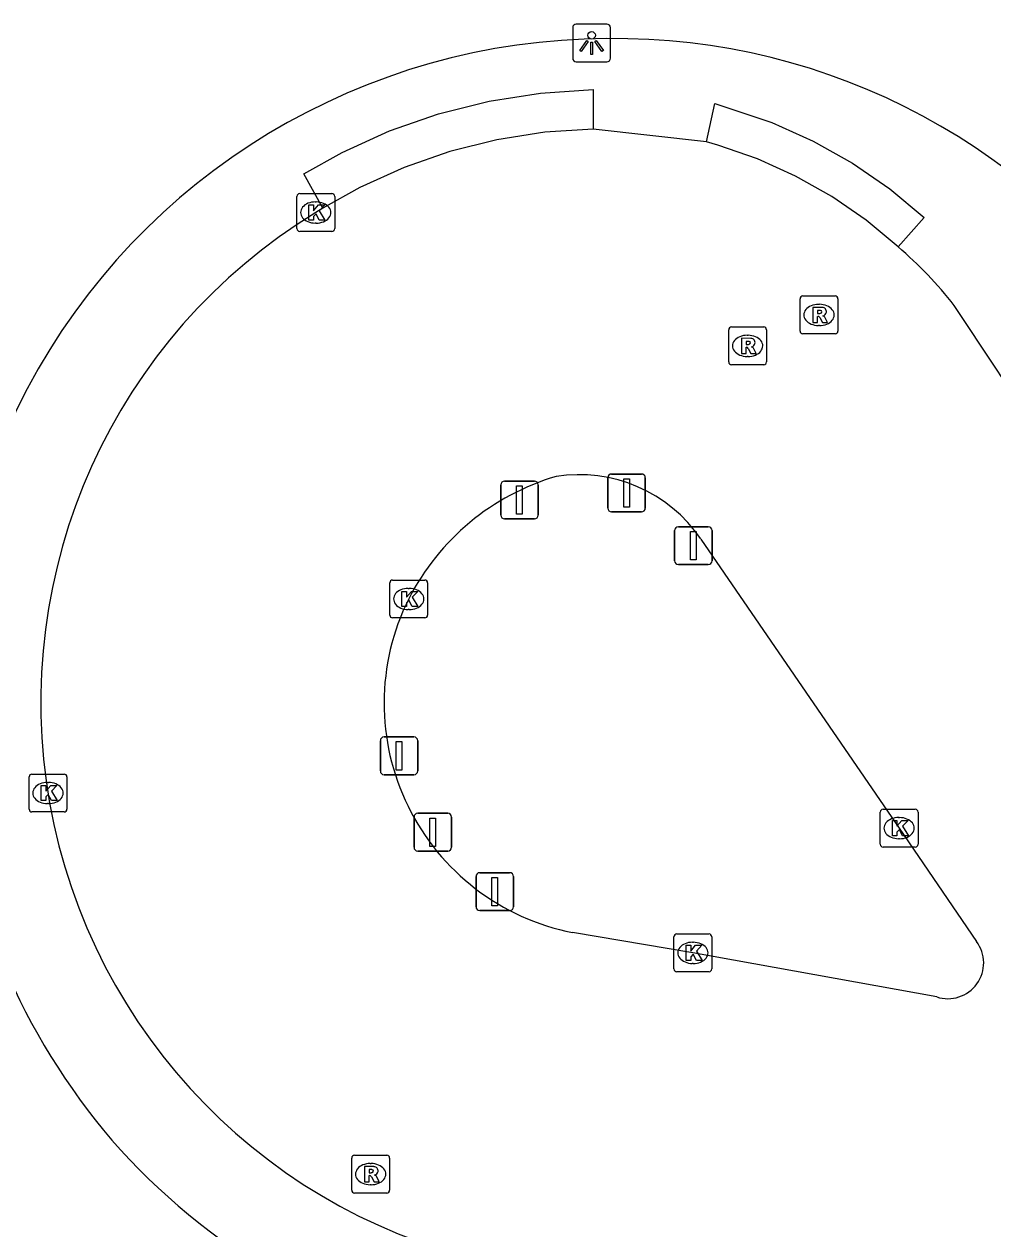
# Model space of a CAD drawing. Extents: x 157466 to 158888, y 383063 to 384677.
# Drawn here: x 157837.34 to 157862.97, y 383408.68 to 383440.53 of the extents above; entities that cross this region are included whole.
import ezdxf

# ---------------------------------------------------------------- set-up
doc = ezdxf.new("R2010")
doc.units = 0
for name, color, linetype in [('IMGEO_Afsluitpaal', 7, 'Continuous'), ('IMGEO_Kolk', 7, 'Continuous'), ('IMGEO_Lichtpunt', 7, 'Continuous'), ('IMGEO_Rijbaan_lokaal_open', 7, 'Continuous'), ('IMGEO_Rioolput', 7, 'Continuous'), ('IMGEO_Voetpad_open', 7, 'Continuous')]:
    doc.layers.add(name, color=color, linetype=linetype)

msp = doc.modelspace()

# ---------------------------------------------------------------- linework, layer by layer
at = {"layer": 'IMGEO_Afsluitpaal'}
for p, q in [((157852.785, 383427.737), (157852.785, 383428.537)), ((157852.785, 383428.537), (157852.785, 383427.737)), ((157852.885, 383428.637), (157853.675, 383428.637)), ((157853.675, 383428.637), (157852.885, 383428.637)), ((157853.775, 383428.537), (157853.775, 383427.737)), ((157853.775, 383427.737), (157853.775, 383428.537)), ((157849.952, 383427.551), (157849.952, 383428.351)), ((157849.952, 383428.351), (157849.952, 383427.551)), ((157850.052, 383428.451), (157850.842, 383428.451)), ((157850.842, 383428.451), (157850.052, 383428.451)), ((157850.942, 383428.351), (157850.942, 383427.551)), ((157850.942, 383427.551), (157850.942, 383428.351)), ((157853.675, 383427.637), (157852.885, 383427.637)), ((157852.885, 383427.637), (157853.675, 383427.637)), ((157850.842, 383427.451), (157850.052, 383427.451)), ((157850.052, 383427.451), (157850.842, 383427.451)), ((157854.651, 383427.244), (157855.441, 383427.244)), ((157855.441, 383427.244), (157854.651, 383427.244)), ((157854.551, 383426.344), (157854.551, 383427.144)), ((157854.551, 383427.144), (157854.551, 383426.344)), ((157855.541, 383427.144), (157855.541, 383426.344)), ((157855.541, 383426.344), (157855.541, 383427.144)), ((157855.441, 383426.244), (157854.651, 383426.244)), ((157854.651, 383426.244), (157855.441, 383426.244)), ((157846.766, 383420.786), (157846.766, 383421.586)), ((157846.766, 383421.586), (157846.766, 383420.786)), ((157846.866, 383421.686), (157847.656, 383421.686)), ((157847.656, 383421.686), (157846.866, 383421.686)), ((157847.756, 383421.586), (157847.756, 383420.786)), ((157847.756, 383420.786), (157847.756, 383421.586)), ((157847.656, 383420.686), (157846.866, 383420.686)), ((157846.866, 383420.686), (157847.656, 383420.686)), ((157847.657, 383418.767), (157847.657, 383419.567)), ((157847.657, 383419.567), (157847.657, 383418.767)), ((157847.757, 383419.667), (157848.547, 383419.667)), ((157848.547, 383419.667), (157847.757, 383419.667)), ((157848.647, 383419.567), (157848.647, 383418.767)), ((157848.647, 383418.767), (157848.647, 383419.567)), ((157848.547, 383418.667), (157847.757, 383418.667)), ((157847.757, 383418.667), (157848.547, 383418.667)), ((157849.297, 383417.196), (157849.297, 383417.996)), ((157849.297, 383417.996), (157849.297, 383417.196)), ((157849.397, 383418.096), (157850.187, 383418.096)), ((157850.187, 383418.096), (157849.397, 383418.096)), ((157850.287, 383417.996), (157850.287, 383417.196)), ((157850.287, 383417.196), (157850.287, 383417.996)), ((157850.187, 383417.096), (157849.397, 383417.096)), ((157849.397, 383417.096), (157850.187, 383417.096))]:
    msp.add_line(p, q, dxfattribs=at)
for points in [[(157853.205, 383428.512), (157853.355, 383428.512), (157853.355, 383427.762), (157853.205, 383427.762), (157853.205, 383428.512)], [(157850.372, 383428.326), (157850.522, 383428.326), (157850.522, 383427.576), (157850.372, 383427.576), (157850.372, 383428.326)], [(157854.971, 383427.119), (157855.121, 383427.119), (157855.121, 383426.369), (157854.971, 383426.369), (157854.971, 383427.119)], [(157847.186, 383421.561), (157847.336, 383421.561), (157847.336, 383420.811), (157847.186, 383420.811), (157847.186, 383421.561)], [(157848.077, 383419.542), (157848.227, 383419.542), (157848.227, 383418.792), (157848.077, 383418.792), (157848.077, 383419.542)], [(157849.717, 383417.971), (157849.867, 383417.971), (157849.867, 383417.221), (157849.717, 383417.221), (157849.717, 383417.971)]]:
    msp.add_lwpolyline(points, dxfattribs=at)
for centre, start, end in [((157852.885, 383428.537), 90, 180), ((157852.885, 383428.537), 90, 180), ((157853.675, 383428.537), 0, 90), ((157853.675, 383428.537), 360, 90), ((157850.052, 383428.351), 90, 180), ((157850.052, 383428.351), 90, 180), ((157850.842, 383428.351), 0, 90), ((157850.842, 383428.351), 360, 90), ((157850.052, 383427.551), 180, 270), ((157850.052, 383427.551), 180, 270), ((157850.842, 383427.551), 270, 0), ((157850.842, 383427.551), 270, 0), ((157852.885, 383427.737), 180, 270), ((157852.885, 383427.737), 180, 270), ((157853.675, 383427.737), 270, 0), ((157853.675, 383427.737), 270, 0), ((157854.651, 383427.144), 90, 180), ((157854.651, 383427.144), 90, 180), ((157855.441, 383427.144), 0, 90), ((157855.441, 383427.144), 360, 90), ((157854.651, 383426.344), 180, 270), ((157854.651, 383426.344), 180, 270), ((157855.441, 383426.344), 270, 0), ((157855.441, 383426.344), 270, 0), ((157846.866, 383421.586), 90, 180), ((157846.866, 383421.586), 90, 180), ((157847.656, 383421.586), 0, 90), ((157847.656, 383421.586), 360, 90), ((157846.866, 383420.786), 180, 270), ((157846.866, 383420.786), 180, 270), ((157847.656, 383420.786), 270, 0), ((157847.656, 383420.786), 270, 0), ((157847.757, 383419.567), 90, 180), ((157847.757, 383419.567), 90, 180), ((157848.547, 383419.567), 0, 90), ((157848.547, 383419.567), 360, 90), ((157847.757, 383418.767), 180, 270), ((157847.757, 383418.767), 180, 270), ((157848.547, 383418.767), 270, 0), ((157848.547, 383418.767), 270, 0), ((157849.397, 383417.996), 90, 180), ((157849.397, 383417.996), 90, 180), ((157850.187, 383417.996), 0, 90), ((157850.187, 383417.996), 360, 90), ((157849.397, 383417.196), 180, 270), ((157849.397, 383417.196), 180, 270), ((157850.187, 383417.196), 270, 0), ((157850.187, 383417.196), 270, 0)]:
    msp.add_arc(centre, 0.1, start, end, dxfattribs=at)
at = {"layer": 'IMGEO_Kolk'}
for p, q in [((157844.557, 383435.125), (157844.557, 383435.977)), ((157844.632, 383436.051), (157845.484, 383436.051)), ((157845.045, 383435.831), (157845.07, 383435.831)), ((157845.558, 383435.977), (157845.558, 383435.125)), ((157845.068, 383435.271), (157845.043, 383435.271)), ((157845.484, 383435.051), (157844.632, 383435.051)), ((157847.016, 383424.908), (157847.016, 383425.76)), ((157847.091, 383425.834), (157847.943, 383425.834)), ((157847.504, 383425.614), (157847.529, 383425.614)), ((157848.017, 383425.76), (157848.017, 383424.908)), ((157847.527, 383425.054), (157847.502, 383425.054)), ((157847.943, 383424.834), (157847.091, 383424.834)), ((157837.474, 383419.776), (157837.474, 383420.628)), ((157837.549, 383420.702), (157838.401, 383420.702)), ((157838.475, 383420.628), (157838.475, 383419.776)), ((157837.962, 383420.482), (157837.987, 383420.482)), ((157837.985, 383419.922), (157837.96, 383419.922)), ((157838.401, 383419.702), (157837.549, 383419.702)), ((157859.989, 383418.848), (157859.989, 383419.7)), ((157860.064, 383419.774), (157860.916, 383419.774)), ((157860.99, 383419.7), (157860.99, 383418.848)), ((157860.477, 383419.554), (157860.502, 383419.554)), ((157860.5, 383418.994), (157860.475, 383418.994)), ((157860.916, 383418.774), (157860.064, 383418.774)), ((157854.533, 383415.55), (157854.533, 383416.402)), ((157854.608, 383416.476), (157855.46, 383416.476)), ((157855.534, 383416.402), (157855.534, 383415.55)), ((157855.021, 383416.256), (157855.046, 383416.256)), ((157855.46, 383415.476), (157854.608, 383415.476)), ((157855.044, 383415.696), (157855.019, 383415.696))]:
    msp.add_line(p, q, dxfattribs=at)
for points in [[(157844.557, 383435.125), (157844.557, 383435.977)], [(157844.632, 383436.051), (157845.484, 383436.051)], [(157845.558, 383435.977), (157845.558, 383435.125)], [(157844.878, 383435.751), (157845.001, 383435.751), (157845.001, 383435.6), (157845.131, 383435.751), (157845.295, 383435.751), (157845.149, 383435.6), (157845.302, 383435.351), (157845.15, 383435.351), (157845.065, 383435.515), (157845.001, 383435.448), (157845.001, 383435.351), (157844.878, 383435.351), (157844.878, 383435.751)], [(157845.484, 383435.051), (157844.632, 383435.051)], [(157847.016, 383424.908), (157847.016, 383425.76)], [(157847.091, 383425.834), (157847.943, 383425.834)], [(157848.017, 383425.76), (157848.017, 383424.908)], [(157847.337, 383425.534), (157847.46, 383425.534), (157847.46, 383425.383), (157847.59, 383425.534), (157847.754, 383425.534), (157847.608, 383425.383), (157847.761, 383425.134), (157847.609, 383425.134), (157847.524, 383425.298), (157847.46, 383425.231), (157847.46, 383425.134), (157847.337, 383425.134), (157847.337, 383425.534)], [(157847.943, 383424.834), (157847.091, 383424.834)], [(157837.474, 383419.776), (157837.474, 383420.628)], [(157837.549, 383420.702), (157838.401, 383420.702)], [(157838.475, 383420.628), (157838.475, 383419.776)], [(157837.795, 383420.402), (157837.918, 383420.402), (157837.918, 383420.251), (157838.048, 383420.402), (157838.212, 383420.402), (157838.066, 383420.251), (157838.219, 383420.002), (157838.067, 383420.002), (157837.982, 383420.166), (157837.918, 383420.099), (157837.918, 383420.002), (157837.795, 383420.002), (157837.795, 383420.402)], [(157838.401, 383419.702), (157837.549, 383419.702)], [(157859.989, 383418.848), (157859.989, 383419.7)], [(157860.064, 383419.774), (157860.916, 383419.774)], [(157860.99, 383419.7), (157860.99, 383418.848)], [(157860.31, 383419.474), (157860.433, 383419.474), (157860.433, 383419.323), (157860.563, 383419.474), (157860.727, 383419.474), (157860.581, 383419.323), (157860.734, 383419.074), (157860.582, 383419.074), (157860.497, 383419.238), (157860.433, 383419.171), (157860.433, 383419.074), (157860.31, 383419.074), (157860.31, 383419.474)], [(157860.916, 383418.774), (157860.064, 383418.774)], [(157854.533, 383415.55), (157854.533, 383416.402)], [(157854.608, 383416.476), (157855.46, 383416.476)], [(157855.534, 383416.402), (157855.534, 383415.55)], [(157854.854, 383416.176), (157854.977, 383416.176), (157854.977, 383416.025), (157855.107, 383416.176), (157855.271, 383416.176), (157855.125, 383416.025), (157855.278, 383415.776), (157855.126, 383415.776), (157855.041, 383415.94), (157854.977, 383415.873), (157854.977, 383415.776), (157854.854, 383415.776), (157854.854, 383416.176)], [(157855.46, 383415.476), (157854.608, 383415.476)]]:
    msp.add_lwpolyline(points, dxfattribs=at)
for centre, start, end in [((157844.634, 383435.975), 91.552, 178.448), ((157844.634, 383435.975), 91.552, 178.448), ((157845.482, 383435.975), 1.552, 88.448), ((157845.482, 383435.975), 1.552, 88.448), ((157844.634, 383435.127), 181.552, 268.448), ((157844.634, 383435.127), 181.552, 268.448), ((157845.482, 383435.127), 271.552, 358.448), ((157845.482, 383435.127), 271.552, 358.448), ((157847.093, 383425.758), 91.552, 178.448), ((157847.093, 383425.758), 91.552, 178.448), ((157847.941, 383425.758), 1.552, 88.448), ((157847.941, 383425.758), 1.552, 88.448), ((157847.093, 383424.91), 181.552, 268.448), ((157847.093, 383424.91), 181.552, 268.448), ((157847.941, 383424.91), 271.552, 358.448), ((157847.941, 383424.91), 271.552, 358.448), ((157837.551, 383420.626), 91.552, 178.448), ((157837.551, 383420.626), 91.552, 178.448), ((157838.399, 383420.626), 1.552, 88.448), ((157838.399, 383420.626), 1.552, 88.448), ((157837.551, 383419.778), 181.552, 268.448), ((157837.551, 383419.778), 181.552, 268.448), ((157838.399, 383419.778), 271.552, 358.448), ((157838.399, 383419.778), 271.552, 358.448), ((157860.066, 383419.698), 91.552, 178.448), ((157860.066, 383419.698), 91.552, 178.448), ((157860.914, 383419.698), 1.552, 88.448), ((157860.914, 383419.698), 1.552, 88.448), ((157860.066, 383418.85), 181.552, 268.448), ((157860.066, 383418.85), 181.552, 268.448), ((157860.914, 383418.85), 271.552, 358.448), ((157860.914, 383418.85), 271.552, 358.448), ((157854.61, 383416.4), 91.552, 178.448), ((157854.61, 383416.4), 91.552, 178.448), ((157855.458, 383416.4), 1.552, 88.448), ((157855.458, 383416.4), 1.552, 88.448), ((157854.61, 383415.552), 181.552, 268.448), ((157854.61, 383415.552), 181.552, 268.448), ((157855.458, 383415.552), 271.552, 358.448), ((157855.458, 383415.552), 271.552, 358.448)]:
    msp.add_arc(centre, 0.0765, start, end, dxfattribs=at)
for centre, major_axis, ratio, start_param, end_param in [((157845.044, 383435.551), (-0.387, 0.002), 0.722429, 4.712389, 7.853982), ((157845.069, 383435.551), (-0.39, 0.002), 0.717154, 1.570796, 4.712389), ((157847.503, 383425.334), (-0.387, 0.002), 0.722429, 4.712389, 7.853982), ((157847.528, 383425.334), (-0.39, 0.002), 0.717154, 1.570796, 4.712389), ((157837.961, 383420.202), (-0.387, 0.002), 0.722429, 4.712389, 7.853982), ((157837.986, 383420.202), (-0.39, 0.002), 0.717154, 1.570796, 4.712389), ((157860.476, 383419.274), (-0.387, 0.002), 0.722429, 4.712389, 7.853982), ((157860.501, 383419.274), (-0.39, 0.002), 0.717154, 1.570796, 4.712389), ((157855.02, 383415.976), (-0.387, 0.002), 0.722429, 4.712389, 7.853982), ((157855.045, 383415.976), (-0.39, 0.002), 0.717154, 1.570796, 4.712389)]:
    msp.add_ellipse(centre, major_axis=major_axis, ratio=ratio, start_param=start_param, end_param=end_param, dxfattribs=at)
at = {"layer": 'IMGEO_Lichtpunt'}
for p, q in [((157851.855, 383440.438), (157851.855, 383439.631)), ((157851.855, 383440.438), (157851.855, 383439.631)), ((157852.757, 383440.533), (157851.949, 383440.533)), ((157852.757, 383440.533), (157851.949, 383440.533)), ((157852.851, 383439.631), (157852.851, 383440.438)), ((157852.851, 383439.631), (157852.851, 383440.438)), ((157851.949, 383439.537), (157852.757, 383439.537)), ((157851.949, 383439.537), (157852.757, 383439.537))]:
    msp.add_line(p, q, dxfattribs=at)
for points in [[(157852.229, 383440.102), (157852.268, 383440.074), (157852.08, 383439.812), (157852.042, 383439.839), (157852.229, 383440.102)], [(157852.331, 383440.054), (157852.378, 383440.054), (157852.378, 383439.732), (157852.331, 383439.732), (157852.331, 383440.054)], [(157852.441, 383440.074), (157852.479, 383440.101), (157852.666, 383439.839), (157852.627, 383439.811), (157852.441, 383440.074)]]:
    msp.add_lwpolyline(points, dxfattribs=at)
msp.add_circle((157852.354, 383440.236), 0.0994, dxfattribs=at)
for centre, start, end in [((157851.949, 383440.438), 90, 180), ((157851.949, 383440.438), 90, 180), ((157852.757, 383440.438), 0, 90), ((157852.757, 383440.438), 0, 90), ((157851.949, 383439.631), 180, 270), ((157851.949, 383439.631), 180, 270), ((157852.757, 383439.631), 270, 0), ((157852.757, 383439.631), 270, 360)]:
    msp.add_arc(centre, 0.0946, start, end, dxfattribs=at)
at = {"layer": 'IMGEO_Rijbaan_lokaal_open'}
for points in [[(157852.397, 383437.759), (157851.117, 383437.673), (157849.85, 383437.474), (157848.606, 383437.162), (157847.394, 383436.74), (157846.225, 383436.211), (157845.249, 383435.667)], [(157855.393, 383437.417), (157852.397, 383437.759)], [(157860.463, 383434.641), (157859.614, 383435.346), (157858.705, 383435.971), (157857.744, 383436.514), (157856.739, 383436.968), (157855.697, 383437.33), (157855.393, 383437.417)], [(157845.249, 383435.667), (157845.058, 383435.55)], [(157863.215, 383431.182), (157863.063, 383431.408), (157861.947, 383433.093)], [(157855.245, 383426.919), (157860.492, 383419.276), (157862.537, 383416.278)], [(157861.484, 383414.813), (157855.033, 383415.976), (157851.853, 383416.516)]]:
    msp.add_lwpolyline(points, dxfattribs=at)
for centre, radius, start, end in [((157852.951, 383422.599), 15.167, 121.3626, 258.7938), ((157853.704, 383426.676), 10.446, 37.8995, 49.682), ((157853.231, 383422.417), 6.418, 106.4406, 152.9418), ((157852.024, 383424.72), 3.9, 34.323, 98.9876), ((157853.041, 383422.576), 6.176, 153.4576, 258.9112), ((157861.78, 383415.711), 0.946, 251.7432, 36.8418)]:
    msp.add_arc(centre, radius, start, end, dxfattribs=at)
at = {"layer": 'IMGEO_Rioolput'}
for p, q in [((157857.869, 383432.418), (157857.869, 383433.27)), ((157857.944, 383433.344), (157858.796, 383433.344)), ((157858.87, 383433.27), (157858.87, 383432.418)), ((157858.357, 383433.124), (157858.382, 383433.124)), ((157855.981, 383431.599), (157855.981, 383432.451)), ((157856.056, 383432.525), (157856.908, 383432.525)), ((157856.469, 383432.305), (157856.494, 383432.305)), ((157856.982, 383432.451), (157856.982, 383431.599)), ((157858.796, 383432.344), (157857.944, 383432.344)), ((157858.38, 383432.564), (157858.355, 383432.564)), ((157856.492, 383431.745), (157856.467, 383431.745)), ((157856.908, 383431.525), (157856.056, 383431.525)), ((157846.009, 383409.7), (157846.009, 383410.552)), ((157846.084, 383410.626), (157846.936, 383410.626)), ((157846.497, 383410.406), (157846.522, 383410.406)), ((157847.01, 383410.552), (157847.01, 383409.7)), ((157846.52, 383409.846), (157846.495, 383409.846)), ((157846.936, 383409.626), (157846.084, 383409.626))]:
    msp.add_line(p, q, dxfattribs=at)
for points in [[(157857.869, 383432.418), (157857.869, 383433.27)], [(157857.944, 383433.344), (157858.796, 383433.344)], [(157858.87, 383433.27), (157858.87, 383432.418)], [(157858.458, 383433.042), (157858.206, 383433.044), (157858.206, 383432.644)], [(157858.384, 383432.963), (157858.33, 383432.963), (157858.33, 383432.882)], [(157858.206, 383432.644), (157858.33, 383432.644), (157858.33, 383432.806), (157858.341, 383432.806)], [(157858.33, 383432.882), (157858.382, 383432.882)], [(157858.388, 383432.777), (157858.459, 383432.644), (157858.599, 383432.644), (157858.534, 383432.77)], [(157855.981, 383431.599), (157855.981, 383432.451)], [(157856.056, 383432.525), (157856.908, 383432.525)], [(157856.982, 383432.451), (157856.982, 383431.599)], [(157858.796, 383432.344), (157857.944, 383432.344)], [(157856.57, 383432.223), (157856.318, 383432.225), (157856.318, 383431.825)], [(157856.318, 383431.825), (157856.442, 383431.825), (157856.442, 383431.987), (157856.453, 383431.987)], [(157856.496, 383432.144), (157856.442, 383432.144), (157856.442, 383432.063)], [(157856.442, 383432.063), (157856.494, 383432.063)], [(157856.5, 383431.958), (157856.571, 383431.825), (157856.711, 383431.825), (157856.646, 383431.951)], [(157856.908, 383431.525), (157856.056, 383431.525)], [(157846.009, 383409.7), (157846.009, 383410.552)], [(157846.084, 383410.626), (157846.936, 383410.626)], [(157846.598, 383410.324), (157846.346, 383410.326), (157846.346, 383409.926)], [(157847.01, 383410.552), (157847.01, 383409.7)], [(157846.346, 383409.926), (157846.47, 383409.926), (157846.47, 383410.088), (157846.481, 383410.088)], [(157846.524, 383410.245), (157846.47, 383410.245), (157846.47, 383410.164)], [(157846.47, 383410.164), (157846.522, 383410.164)], [(157846.528, 383410.059), (157846.599, 383409.926), (157846.739, 383409.926), (157846.674, 383410.052)], [(157846.936, 383409.626), (157846.084, 383409.626)]]:
    msp.add_lwpolyline(points, dxfattribs=at)
for centre, radius, start, end in [((157857.946, 383433.268), 0.0765, 91.552, 178.448), ((157857.946, 383433.268), 0.0765, 91.552, 178.448), ((157858.794, 383433.268), 0.0765, 1.552, 88.448), ((157858.794, 383433.268), 0.0765, 1.552, 88.448), ((157858.39, 383432.867), 0.0964, 77.0061, 93.1865), ((157858.404, 383432.924), 0.0378, 276.6634, 79.6772), ((157858.457, 383432.932), 0.109, 350.3612, 89.416), ((157858.34, 383432.753), 0.0533, 26.0293, 88.6989), ((157858.366, 383433.071), 0.19, 274.7715, 282.9687), ((157858.455, 383432.932), 0.112, 277.5842, 350.9817), ((157858.439, 383432.717), 0.108, 29.5134, 73.7905), ((157856.058, 383432.449), 0.0765, 91.552, 178.448), ((157856.058, 383432.449), 0.0765, 91.552, 178.448), ((157856.906, 383432.449), 0.0765, 1.552, 88.448), ((157856.906, 383432.449), 0.0765, 1.552, 88.448), ((157857.946, 383432.42), 0.0765, 181.552, 268.448), ((157857.946, 383432.42), 0.0765, 181.552, 268.448), ((157858.794, 383432.42), 0.0765, 271.552, 358.448), ((157858.794, 383432.42), 0.0765, 271.552, 358.448), ((157856.452, 383431.934), 0.0533, 26.0293, 88.6989), ((157856.478, 383432.252), 0.19, 274.7715, 282.9687), ((157856.502, 383432.048), 0.0964, 77.0061, 93.1865), ((157856.516, 383432.105), 0.0378, 276.6634, 79.6772), ((157856.569, 383432.113), 0.109, 350.3612, 89.416), ((157856.567, 383432.113), 0.112, 277.5842, 350.9817), ((157856.551, 383431.898), 0.108, 29.5134, 73.7905), ((157856.058, 383431.601), 0.0765, 181.552, 268.448), ((157856.058, 383431.601), 0.0765, 181.552, 268.448), ((157856.906, 383431.601), 0.0765, 271.552, 358.448), ((157856.906, 383431.601), 0.0765, 271.552, 358.448), ((157846.086, 383410.55), 0.0765, 91.552, 178.448), ((157846.086, 383410.55), 0.0765, 91.552, 178.448), ((157846.597, 383410.214), 0.109, 350.3612, 89.416), ((157846.934, 383410.55), 0.0765, 1.552, 88.448), ((157846.934, 383410.55), 0.0765, 1.552, 88.448), ((157846.48, 383410.035), 0.0533, 26.0293, 88.6989), ((157846.506, 383410.353), 0.19, 274.7715, 282.9687), ((157846.53, 383410.149), 0.0964, 77.0061, 93.1865), ((157846.544, 383410.206), 0.0378, 276.6634, 79.6772), ((157846.595, 383410.214), 0.112, 277.5842, 350.9817), ((157846.579, 383409.999), 0.108, 29.5134, 73.7905), ((157846.086, 383409.702), 0.0765, 181.552, 268.448), ((157846.086, 383409.702), 0.0765, 181.552, 268.448), ((157846.934, 383409.702), 0.0765, 271.552, 358.448), ((157846.934, 383409.702), 0.0765, 271.552, 358.448)]:
    msp.add_arc(centre, radius, start, end, dxfattribs=at)
for centre, major_axis, ratio, start_param, end_param in [((157858.356, 383432.844), (-0.387, 0.002), 0.722429, 4.712389, 7.853982), ((157858.381, 383432.844), (-0.39, 0.002), 0.717154, 1.570796, 4.712389), ((157856.468, 383432.025), (-0.387, 0.002), 0.722429, 4.712389, 7.853982), ((157856.493, 383432.025), (-0.39, 0.002), 0.717154, 1.570796, 4.712389), ((157846.496, 383410.126), (-0.387, 0.002), 0.722429, 4.712389, 7.853982), ((157846.521, 383410.126), (-0.39, 0.002), 0.717154, 1.570796, 4.712389)]:
    msp.add_ellipse(centre, major_axis=major_axis, ratio=ratio, start_param=start_param, end_param=end_param, dxfattribs=at)
at = {"layer": 'IMGEO_Voetpad_open'}
for points in [[(157845.249, 383435.667), (157844.743, 383436.575), (157845.757, 383437.141), (157847.008, 383437.707), (157848.308, 383438.159), (157849.642, 383438.494), (157851.001, 383438.708), (157852.393, 383438.801), (157852.397, 383437.759)], [(157855.393, 383437.417), (157855.611, 383438.436), (157857.125, 383437.935), (157858.215, 383437.442), (157859.256, 383436.854), (157860.242, 383436.176), (157861.149, 383435.423), (157860.463, 383434.641)]]:
    msp.add_lwpolyline(points, dxfattribs=at)
for centre, radius, start, end in [((157852.83, 383422.694), 17.455, 90.2307, 151.9875), ((157852.971, 383422.954), 17.197, 32.7554, 90.7027), ((157853.235, 383422.619), 17.848, 152.3853, 221.6187), ((157853.063, 383422.862), 17.883, 222.5656, 258.7195)]:
    msp.add_arc(centre, radius, start, end, dxfattribs=at)

doc.saveas('drawing.dxf')
